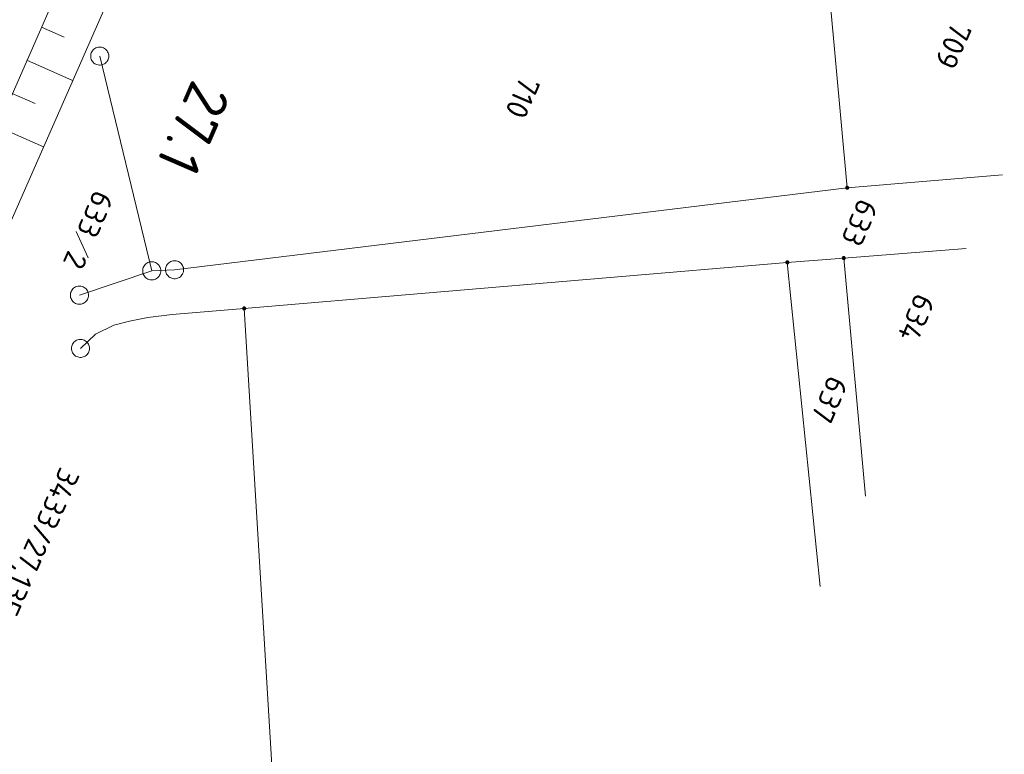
# Model space of a CAD drawing. Header units: metres. Extents: x 3425540 to 3446143, y 5432760 to 5444637.
# Tile 530 of 656: x 3437043 to 3437125, y 5443924 to 5443985. Entities that reach past the tile are written whole.
import ezdxf
from ezdxf.enums import TextEntityAlignment as Align

# ---------------------------------------------------------------- set-up
doc = ezdxf.new("R2010")
doc.units = ezdxf.units.M
doc.linetypes.add('DOT', pattern=[0.25, 0, -0.25])
for name, color, linetype, lineweight in [('B_Bestand', 9, 'Continuous', 18), ('B_Böschung', 9, 'Continuous', 18), ('B_Flurgrenzen', 9, 'Continuous', 18), ('B_Kilometrierung', 9, 'Continuous', 25)]:
    doc.layers.add(name, color=color, linetype=linetype, lineweight=lineweight)
doc.styles.get("Standard").update_dxf_attribs({"font": 'isocpeur.ttf'})

msp = doc.modelspace()

# ---------------------------------------------------------------- linework, layer by layer
at = {"layer": 'B_Böschung'}
for p, q in [((3437045.096, 5443983.961), (3437046.994, 5443983.127)), ((3437043.889, 5443981.215), (3437047.683, 5443979.547)), ((3437042.681, 5443978.468), (3437044.577, 5443977.635)), ((3437041.474, 5443975.722), (3437045.264, 5443974.056))]:
    msp.add_line(p, q, dxfattribs=at)
for points in [[(3437219.367, 5444387.984), (3437220.225, 5444387.125), (3437221.24, 5444385.643), (3437221.864, 5444383.615), (3437222.02, 5444381.586), (3437221.786, 5444379.714), (3437221.162, 5444377.217), (3437204.631, 5444339.406), (3437185.533, 5444296.921), (3437164.95, 5444249.985), (3437144.06, 5444202.201), (3437127.69, 5444164.938), (3437107.031, 5444116.451), (3437083.098, 5444060.785), (3437060.255, 5444008.088), (3437041.242, 5443964.924), (3437037.341, 5443956.729), (3437035.156, 5443952.436), (3437032.504, 5443947.597), (3437030.085, 5443943.382), (3437025.568, 5443936.221), (3437022.369, 5443931.07), (3437020.185, 5443927.714), (3437019.047, 5443926.23)], [(3437117.023, 5444149.812), (3437101.871, 5444114.644), (3437102.362, 5444114.31), (3437100.876, 5444111.539), (3437099.9, 5444111.357), (3437093.988, 5444097.611), (3437076.097, 5444055.65), (3437053.669, 5444003.465), (3437040.986, 5443974.611), (3437033.595, 5443957.468), (3437030.365, 5443950.129), (3437019.047, 5443926.23)]]:
    msp.add_lwpolyline(points, dxfattribs=at)
at = {"layer": 'B_Flurgrenzen'}
for p, q in [((3437111.788, 5443970.669), (3437110.019, 5443989.839)), ((3437054.231, 5443963.795), (3437049.927, 5443981.561)), ((3437111.788, 5443970.669), (3437124.644, 5443971.729)), ((3437056.12, 5443963.887), (3437111.788, 5443970.669)), ((3437047.963, 5443967.062), (3437048.979, 5443964.878)), ((3437111.504, 5443964.849), (3437121.62, 5443965.655)), ((3437061.884, 5443960.686), (3437106.832, 5443964.495)), ((3437106.832, 5443964.495), (3437111.504, 5443964.849)), ((3437106.832, 5443964.495), (3437109.554, 5443937.666)), ((3437111.504, 5443964.849), (3437113.292, 5443945.143)), ((3437048.247, 5443961.783), (3437054.231, 5443963.795)), ((3437054.231, 5443963.795), (3437056.12, 5443963.887)), ((3437055.915, 5443960.185), (3437061.884, 5443960.686)), ((3437061.884, 5443960.686), (3437067.981, 5443859.465)), ((3437051.083, 5443959.299), (3437052.404, 5443959.637)), ((3437052.404, 5443959.637), (3437053.902, 5443959.943)), ((3437053.902, 5443959.943), (3437055.915, 5443960.185)), ((3437049.569, 5443958.542), (3437051.083, 5443959.299)), ((3437048.331, 5443957.379), (3437049.569, 5443958.542))]:
    msp.add_line(p, q, dxfattribs=at)
for points in [[(3437050.677, 5443981.56), (3437050.672, 5443981.655), (3437050.654, 5443981.743), (3437050.624, 5443981.838), (3437050.583, 5443981.92), (3437050.53, 5443981.997), (3437050.471, 5443982.074), (3437050.406, 5443982.139), (3437050.329, 5443982.192), (3437050.247, 5443982.239), (3437050.158, 5443982.269), (3437050.07, 5443982.293), (3437049.975, 5443982.305), (3437049.881, 5443982.305), (3437049.786, 5443982.293), (3437049.698, 5443982.269), (3437049.609, 5443982.24), (3437049.526, 5443982.193), (3437049.449, 5443982.14), (3437049.384, 5443982.075), (3437049.325, 5443981.998), (3437049.272, 5443981.921), (3437049.231, 5443981.839), (3437049.201, 5443981.744), (3437049.183, 5443981.655), (3437049.177, 5443981.561), (3437049.183, 5443981.467), (3437049.201, 5443981.378), (3437049.23, 5443981.283), (3437049.272, 5443981.201), (3437049.325, 5443981.124), (3437049.384, 5443981.047), (3437049.449, 5443980.982), (3437049.525, 5443980.929), (3437049.608, 5443980.882), (3437049.697, 5443980.852), (3437049.785, 5443980.828), (3437049.88, 5443980.816), (3437049.974, 5443980.816), (3437050.069, 5443980.828), (3437050.157, 5443980.852), (3437050.246, 5443980.881), (3437050.329, 5443980.928), (3437050.405, 5443980.982), (3437050.47, 5443981.046), (3437050.53, 5443981.123), (3437050.583, 5443981.2), (3437050.624, 5443981.283), (3437050.654, 5443981.377), (3437050.671, 5443981.466), (3437050.677, 5443981.56)], [(3437111.913, 5443970.669), (3437111.912, 5443970.685), (3437111.909, 5443970.7), (3437111.904, 5443970.715), (3437111.897, 5443970.729), (3437111.889, 5443970.743), (3437111.88, 5443970.755), (3437111.868, 5443970.765), (3437111.855, 5443970.774), (3437111.841, 5443970.782), (3437111.826, 5443970.788), (3437111.812, 5443970.792), (3437111.796, 5443970.794), (3437111.78, 5443970.794), (3437111.764, 5443970.792), (3437111.75, 5443970.788), (3437111.735, 5443970.782), (3437111.721, 5443970.774), (3437111.708, 5443970.765), (3437111.696, 5443970.755), (3437111.687, 5443970.743), (3437111.679, 5443970.729), (3437111.672, 5443970.715), (3437111.667, 5443970.7), (3437111.664, 5443970.685), (3437111.663, 5443970.669), (3437111.664, 5443970.653), (3437111.667, 5443970.638), (3437111.672, 5443970.623), (3437111.679, 5443970.609), (3437111.687, 5443970.595), (3437111.696, 5443970.583), (3437111.708, 5443970.573), (3437111.721, 5443970.564), (3437111.735, 5443970.556), (3437111.75, 5443970.55), (3437111.764, 5443970.546), (3437111.78, 5443970.544), (3437111.796, 5443970.544), (3437111.812, 5443970.546), (3437111.826, 5443970.55), (3437111.841, 5443970.556), (3437111.855, 5443970.564), (3437111.868, 5443970.573), (3437111.88, 5443970.583), (3437111.889, 5443970.595), (3437111.897, 5443970.609), (3437111.904, 5443970.623), (3437111.909, 5443970.638), (3437111.912, 5443970.653), (3437111.913, 5443970.669)], [(3437111.888, 5443970.669), (3437111.887, 5443970.683), (3437111.884, 5443970.697), (3437111.88, 5443970.709), (3437111.874, 5443970.722), (3437111.865, 5443970.734), (3437111.855, 5443970.744), (3437111.844, 5443970.753), (3437111.832, 5443970.76), (3437111.819, 5443970.764), (3437111.806, 5443970.767), (3437111.792, 5443970.769), (3437111.777, 5443970.768), (3437111.763, 5443970.766), (3437111.751, 5443970.763), (3437111.738, 5443970.756), (3437111.726, 5443970.748), (3437111.716, 5443970.739), (3437111.706, 5443970.728), (3437111.699, 5443970.716), (3437111.694, 5443970.703), (3437111.69, 5443970.69), (3437111.688, 5443970.676), (3437111.688, 5443970.662), (3437111.69, 5443970.648), (3437111.694, 5443970.635), (3437111.699, 5443970.622), (3437111.706, 5443970.61), (3437111.716, 5443970.599), (3437111.726, 5443970.59), (3437111.738, 5443970.582), (3437111.751, 5443970.575), (3437111.763, 5443970.572), (3437111.777, 5443970.57), (3437111.792, 5443970.569), (3437111.806, 5443970.571), (3437111.819, 5443970.574), (3437111.832, 5443970.578), (3437111.844, 5443970.585), (3437111.855, 5443970.594), (3437111.865, 5443970.604), (3437111.874, 5443970.616), (3437111.88, 5443970.629), (3437111.884, 5443970.641), (3437111.887, 5443970.655), (3437111.888, 5443970.669)], [(3437111.864, 5443970.669), (3437111.863, 5443970.681), (3437111.86, 5443970.693), (3437111.855, 5443970.704), (3437111.849, 5443970.714), (3437111.84, 5443970.724), (3437111.831, 5443970.731), (3437111.82, 5443970.738), (3437111.809, 5443970.742), (3437111.797, 5443970.744), (3437111.785, 5443970.745), (3437111.773, 5443970.743), (3437111.761, 5443970.74), (3437111.751, 5443970.735), (3437111.74, 5443970.728), (3437111.731, 5443970.719), (3437111.724, 5443970.709), (3437111.718, 5443970.699), (3437111.714, 5443970.687), (3437111.712, 5443970.675), (3437111.712, 5443970.663), (3437111.714, 5443970.651), (3437111.718, 5443970.639), (3437111.724, 5443970.629), (3437111.731, 5443970.619), (3437111.74, 5443970.61), (3437111.75, 5443970.603), (3437111.761, 5443970.598), (3437111.773, 5443970.595), (3437111.785, 5443970.593), (3437111.797, 5443970.594), (3437111.809, 5443970.596), (3437111.82, 5443970.6), (3437111.831, 5443970.607), (3437111.84, 5443970.614), (3437111.849, 5443970.624), (3437111.855, 5443970.634), (3437111.86, 5443970.645), (3437111.863, 5443970.657), (3437111.864, 5443970.669)], [(3437111.839, 5443970.669), (3437111.838, 5443970.679), (3437111.835, 5443970.689), (3437111.83, 5443970.698), (3437111.824, 5443970.705), (3437111.817, 5443970.711), (3437111.808, 5443970.716), (3437111.798, 5443970.719), (3437111.788, 5443970.72), (3437111.778, 5443970.719), (3437111.768, 5443970.716), (3437111.759, 5443970.711), (3437111.752, 5443970.705), (3437111.746, 5443970.698), (3437111.741, 5443970.689), (3437111.738, 5443970.679), (3437111.737, 5443970.669), (3437111.738, 5443970.659), (3437111.741, 5443970.649), (3437111.746, 5443970.64), (3437111.752, 5443970.633), (3437111.759, 5443970.627), (3437111.768, 5443970.622), (3437111.778, 5443970.619), (3437111.788, 5443970.618), (3437111.798, 5443970.619), (3437111.808, 5443970.622), (3437111.817, 5443970.627), (3437111.824, 5443970.633), (3437111.83, 5443970.64), (3437111.835, 5443970.649), (3437111.838, 5443970.659), (3437111.839, 5443970.669)], [(3437111.815, 5443970.669), (3437111.814, 5443970.676), (3437111.811, 5443970.683), (3437111.806, 5443970.689), (3437111.8, 5443970.693), (3437111.793, 5443970.695), (3437111.786, 5443970.696), (3437111.779, 5443970.694), (3437111.772, 5443970.691), (3437111.767, 5443970.686), (3437111.763, 5443970.68), (3437111.761, 5443970.673), (3437111.761, 5443970.665), (3437111.763, 5443970.658), (3437111.767, 5443970.652), (3437111.772, 5443970.647), (3437111.779, 5443970.644), (3437111.786, 5443970.642), (3437111.793, 5443970.643), (3437111.8, 5443970.645), (3437111.806, 5443970.649), (3437111.811, 5443970.655), (3437111.814, 5443970.662), (3437111.815, 5443970.669)], [(3437054.981, 5443963.795), (3437054.975, 5443963.889), (3437054.957, 5443963.978), (3437054.928, 5443964.073), (3437054.887, 5443964.155), (3437054.833, 5443964.232), (3437054.774, 5443964.309), (3437054.709, 5443964.374), (3437054.633, 5443964.427), (3437054.55, 5443964.474), (3437054.461, 5443964.504), (3437054.373, 5443964.527), (3437054.278, 5443964.539), (3437054.184, 5443964.539), (3437054.089, 5443964.527), (3437054.001, 5443964.504), (3437053.912, 5443964.474), (3437053.829, 5443964.427), (3437053.753, 5443964.374), (3437053.688, 5443964.309), (3437053.629, 5443964.232), (3437053.575, 5443964.155), (3437053.534, 5443964.073), (3437053.505, 5443963.978), (3437053.487, 5443963.889), (3437053.481, 5443963.795), (3437053.487, 5443963.701), (3437053.505, 5443963.612), (3437053.534, 5443963.517), (3437053.575, 5443963.435), (3437053.629, 5443963.358), (3437053.688, 5443963.281), (3437053.753, 5443963.216), (3437053.829, 5443963.163), (3437053.912, 5443963.116), (3437054.001, 5443963.086), (3437054.089, 5443963.063), (3437054.184, 5443963.051), (3437054.278, 5443963.051), (3437054.373, 5443963.063), (3437054.461, 5443963.086), (3437054.55, 5443963.116), (3437054.633, 5443963.163), (3437054.709, 5443963.216), (3437054.774, 5443963.281), (3437054.833, 5443963.358), (3437054.887, 5443963.435), (3437054.928, 5443963.517), (3437054.957, 5443963.612), (3437054.975, 5443963.701), (3437054.981, 5443963.795)], [(3437056.87, 5443963.887), (3437056.864, 5443963.981), (3437056.846, 5443964.07), (3437056.817, 5443964.165), (3437056.776, 5443964.247), (3437056.722, 5443964.324), (3437056.663, 5443964.401), (3437056.598, 5443964.466), (3437056.522, 5443964.519), (3437056.439, 5443964.566), (3437056.35, 5443964.596), (3437056.262, 5443964.619), (3437056.167, 5443964.631), (3437056.073, 5443964.631), (3437055.978, 5443964.619), (3437055.89, 5443964.596), (3437055.801, 5443964.566), (3437055.718, 5443964.519), (3437055.642, 5443964.466), (3437055.577, 5443964.401), (3437055.518, 5443964.324), (3437055.464, 5443964.247), (3437055.423, 5443964.165), (3437055.394, 5443964.07), (3437055.376, 5443963.981), (3437055.37, 5443963.887), (3437055.376, 5443963.793), (3437055.394, 5443963.704), (3437055.423, 5443963.609), (3437055.464, 5443963.527), (3437055.518, 5443963.45), (3437055.577, 5443963.373), (3437055.642, 5443963.308), (3437055.718, 5443963.255), (3437055.801, 5443963.208), (3437055.89, 5443963.178), (3437055.978, 5443963.155), (3437056.073, 5443963.143), (3437056.167, 5443963.143), (3437056.262, 5443963.155), (3437056.35, 5443963.178), (3437056.439, 5443963.208), (3437056.522, 5443963.255), (3437056.598, 5443963.308), (3437056.663, 5443963.373), (3437056.722, 5443963.45), (3437056.776, 5443963.527), (3437056.817, 5443963.609), (3437056.846, 5443963.704), (3437056.864, 5443963.793), (3437056.87, 5443963.887)], [(3437106.957, 5443964.495), (3437106.956, 5443964.511), (3437106.953, 5443964.526), (3437106.948, 5443964.541), (3437106.941, 5443964.555), (3437106.933, 5443964.569), (3437106.924, 5443964.581), (3437106.912, 5443964.591), (3437106.899, 5443964.6), (3437106.885, 5443964.608), (3437106.87, 5443964.614), (3437106.856, 5443964.618), (3437106.84, 5443964.62), (3437106.824, 5443964.62), (3437106.808, 5443964.618), (3437106.794, 5443964.614), (3437106.779, 5443964.608), (3437106.765, 5443964.6), (3437106.752, 5443964.591), (3437106.74, 5443964.581), (3437106.731, 5443964.569), (3437106.723, 5443964.555), (3437106.716, 5443964.541), (3437106.711, 5443964.526), (3437106.708, 5443964.511), (3437106.707, 5443964.495), (3437106.708, 5443964.479), (3437106.711, 5443964.464), (3437106.716, 5443964.449), (3437106.723, 5443964.435), (3437106.731, 5443964.421), (3437106.74, 5443964.409), (3437106.752, 5443964.399), (3437106.765, 5443964.39), (3437106.779, 5443964.382), (3437106.794, 5443964.376), (3437106.808, 5443964.372), (3437106.824, 5443964.37), (3437106.84, 5443964.37), (3437106.856, 5443964.372), (3437106.87, 5443964.376), (3437106.885, 5443964.382), (3437106.899, 5443964.39), (3437106.912, 5443964.399), (3437106.924, 5443964.409), (3437106.933, 5443964.421), (3437106.941, 5443964.435), (3437106.948, 5443964.449), (3437106.953, 5443964.464), (3437106.956, 5443964.479), (3437106.957, 5443964.495)], [(3437106.932, 5443964.495), (3437106.931, 5443964.509), (3437106.928, 5443964.523), (3437106.924, 5443964.535), (3437106.918, 5443964.548), (3437106.909, 5443964.56), (3437106.899, 5443964.57), (3437106.888, 5443964.579), (3437106.876, 5443964.586), (3437106.863, 5443964.59), (3437106.85, 5443964.593), (3437106.836, 5443964.595), (3437106.821, 5443964.594), (3437106.807, 5443964.592), (3437106.795, 5443964.589), (3437106.782, 5443964.582), (3437106.77, 5443964.574), (3437106.76, 5443964.565), (3437106.75, 5443964.554), (3437106.743, 5443964.542), (3437106.738, 5443964.529), (3437106.734, 5443964.516), (3437106.732, 5443964.502), (3437106.732, 5443964.488), (3437106.734, 5443964.474), (3437106.738, 5443964.461), (3437106.743, 5443964.448), (3437106.75, 5443964.436), (3437106.76, 5443964.425), (3437106.77, 5443964.416), (3437106.782, 5443964.408), (3437106.795, 5443964.401), (3437106.807, 5443964.398), (3437106.821, 5443964.396), (3437106.836, 5443964.395), (3437106.85, 5443964.397), (3437106.863, 5443964.4), (3437106.876, 5443964.404), (3437106.888, 5443964.411), (3437106.899, 5443964.42), (3437106.909, 5443964.43), (3437106.918, 5443964.442), (3437106.924, 5443964.455), (3437106.928, 5443964.467), (3437106.931, 5443964.481), (3437106.932, 5443964.495)], [(3437106.908, 5443964.495), (3437106.907, 5443964.507), (3437106.904, 5443964.519), (3437106.899, 5443964.53), (3437106.893, 5443964.54), (3437106.884, 5443964.55), (3437106.875, 5443964.557), (3437106.864, 5443964.564), (3437106.853, 5443964.568), (3437106.841, 5443964.57), (3437106.829, 5443964.571), (3437106.817, 5443964.569), (3437106.805, 5443964.566), (3437106.795, 5443964.561), (3437106.784, 5443964.554), (3437106.775, 5443964.545), (3437106.768, 5443964.535), (3437106.762, 5443964.525), (3437106.758, 5443964.513), (3437106.756, 5443964.501), (3437106.756, 5443964.489), (3437106.758, 5443964.477), (3437106.762, 5443964.465), (3437106.768, 5443964.455), (3437106.775, 5443964.445), (3437106.784, 5443964.436), (3437106.794, 5443964.429), (3437106.805, 5443964.424), (3437106.817, 5443964.421), (3437106.829, 5443964.419), (3437106.841, 5443964.42), (3437106.853, 5443964.422), (3437106.864, 5443964.426), (3437106.875, 5443964.433), (3437106.884, 5443964.44), (3437106.893, 5443964.45), (3437106.899, 5443964.46), (3437106.904, 5443964.471), (3437106.907, 5443964.483), (3437106.908, 5443964.495)], [(3437106.883, 5443964.495), (3437106.882, 5443964.505), (3437106.879, 5443964.515), (3437106.874, 5443964.524), (3437106.868, 5443964.531), (3437106.861, 5443964.537), (3437106.852, 5443964.542), (3437106.842, 5443964.545), (3437106.832, 5443964.546), (3437106.822, 5443964.545), (3437106.812, 5443964.542), (3437106.803, 5443964.537), (3437106.796, 5443964.531), (3437106.79, 5443964.524), (3437106.785, 5443964.515), (3437106.782, 5443964.505), (3437106.781, 5443964.495), (3437106.782, 5443964.485), (3437106.785, 5443964.475), (3437106.79, 5443964.466), (3437106.796, 5443964.459), (3437106.803, 5443964.453), (3437106.812, 5443964.448), (3437106.822, 5443964.445), (3437106.832, 5443964.444), (3437106.842, 5443964.445), (3437106.852, 5443964.448), (3437106.861, 5443964.453), (3437106.868, 5443964.459), (3437106.874, 5443964.466), (3437106.879, 5443964.475), (3437106.882, 5443964.485), (3437106.883, 5443964.495)], [(3437106.859, 5443964.495), (3437106.858, 5443964.502), (3437106.855, 5443964.509), (3437106.85, 5443964.515), (3437106.844, 5443964.519), (3437106.837, 5443964.521), (3437106.83, 5443964.522), (3437106.823, 5443964.52), (3437106.816, 5443964.517), (3437106.811, 5443964.512), (3437106.807, 5443964.506), (3437106.805, 5443964.499), (3437106.805, 5443964.491), (3437106.807, 5443964.484), (3437106.811, 5443964.478), (3437106.816, 5443964.473), (3437106.823, 5443964.47), (3437106.83, 5443964.468), (3437106.837, 5443964.469), (3437106.844, 5443964.471), (3437106.85, 5443964.475), (3437106.855, 5443964.481), (3437106.858, 5443964.488), (3437106.859, 5443964.495)], [(3437111.629, 5443964.849), (3437111.628, 5443964.865), (3437111.625, 5443964.88), (3437111.62, 5443964.895), (3437111.613, 5443964.909), (3437111.605, 5443964.923), (3437111.596, 5443964.935), (3437111.584, 5443964.945), (3437111.571, 5443964.954), (3437111.557, 5443964.962), (3437111.542, 5443964.968), (3437111.528, 5443964.972), (3437111.512, 5443964.974), (3437111.496, 5443964.974), (3437111.48, 5443964.972), (3437111.466, 5443964.968), (3437111.451, 5443964.962), (3437111.437, 5443964.954), (3437111.424, 5443964.945), (3437111.412, 5443964.935), (3437111.403, 5443964.923), (3437111.395, 5443964.909), (3437111.388, 5443964.895), (3437111.383, 5443964.88), (3437111.38, 5443964.865), (3437111.379, 5443964.849), (3437111.38, 5443964.833), (3437111.383, 5443964.818), (3437111.388, 5443964.803), (3437111.395, 5443964.789), (3437111.403, 5443964.775), (3437111.412, 5443964.763), (3437111.424, 5443964.753), (3437111.437, 5443964.744), (3437111.451, 5443964.736), (3437111.466, 5443964.73), (3437111.48, 5443964.726), (3437111.496, 5443964.724), (3437111.512, 5443964.724), (3437111.528, 5443964.726), (3437111.542, 5443964.73), (3437111.557, 5443964.736), (3437111.571, 5443964.744), (3437111.584, 5443964.753), (3437111.596, 5443964.763), (3437111.605, 5443964.775), (3437111.613, 5443964.789), (3437111.62, 5443964.803), (3437111.625, 5443964.818), (3437111.628, 5443964.833), (3437111.629, 5443964.849)], [(3437111.604, 5443964.849), (3437111.603, 5443964.863), (3437111.6, 5443964.877), (3437111.596, 5443964.889), (3437111.59, 5443964.902), (3437111.581, 5443964.914), (3437111.571, 5443964.924), (3437111.56, 5443964.933), (3437111.548, 5443964.94), (3437111.535, 5443964.944), (3437111.522, 5443964.947), (3437111.508, 5443964.949), (3437111.493, 5443964.948), (3437111.479, 5443964.946), (3437111.467, 5443964.943), (3437111.454, 5443964.936), (3437111.442, 5443964.928), (3437111.432, 5443964.919), (3437111.422, 5443964.908), (3437111.415, 5443964.896), (3437111.41, 5443964.883), (3437111.406, 5443964.87), (3437111.404, 5443964.856), (3437111.404, 5443964.842), (3437111.406, 5443964.828), (3437111.41, 5443964.815), (3437111.415, 5443964.802), (3437111.422, 5443964.79), (3437111.432, 5443964.779), (3437111.442, 5443964.77), (3437111.454, 5443964.762), (3437111.467, 5443964.755), (3437111.479, 5443964.752), (3437111.493, 5443964.75), (3437111.508, 5443964.749), (3437111.522, 5443964.751), (3437111.535, 5443964.754), (3437111.548, 5443964.758), (3437111.56, 5443964.765), (3437111.571, 5443964.774), (3437111.581, 5443964.784), (3437111.59, 5443964.796), (3437111.596, 5443964.809), (3437111.6, 5443964.821), (3437111.603, 5443964.835), (3437111.604, 5443964.849)], [(3437111.58, 5443964.849), (3437111.579, 5443964.861), (3437111.576, 5443964.873), (3437111.571, 5443964.884), (3437111.565, 5443964.894), (3437111.556, 5443964.904), (3437111.547, 5443964.911), (3437111.536, 5443964.918), (3437111.525, 5443964.922), (3437111.513, 5443964.924), (3437111.501, 5443964.925), (3437111.489, 5443964.923), (3437111.477, 5443964.92), (3437111.467, 5443964.915), (3437111.456, 5443964.908), (3437111.447, 5443964.899), (3437111.44, 5443964.889), (3437111.434, 5443964.879), (3437111.43, 5443964.867), (3437111.428, 5443964.855), (3437111.428, 5443964.843), (3437111.43, 5443964.831), (3437111.434, 5443964.819), (3437111.44, 5443964.809), (3437111.447, 5443964.799), (3437111.456, 5443964.79), (3437111.466, 5443964.783), (3437111.477, 5443964.778), (3437111.489, 5443964.775), (3437111.501, 5443964.773), (3437111.513, 5443964.774), (3437111.525, 5443964.776), (3437111.536, 5443964.78), (3437111.547, 5443964.787), (3437111.556, 5443964.794), (3437111.565, 5443964.804), (3437111.571, 5443964.814), (3437111.576, 5443964.825), (3437111.579, 5443964.837), (3437111.58, 5443964.849)], [(3437111.555, 5443964.849), (3437111.554, 5443964.859), (3437111.551, 5443964.869), (3437111.546, 5443964.878), (3437111.54, 5443964.885), (3437111.533, 5443964.891), (3437111.524, 5443964.896), (3437111.514, 5443964.899), (3437111.504, 5443964.9), (3437111.494, 5443964.899), (3437111.484, 5443964.896), (3437111.475, 5443964.891), (3437111.468, 5443964.885), (3437111.462, 5443964.878), (3437111.457, 5443964.869), (3437111.454, 5443964.859), (3437111.453, 5443964.849), (3437111.454, 5443964.839), (3437111.457, 5443964.829), (3437111.462, 5443964.82), (3437111.468, 5443964.813), (3437111.475, 5443964.807), (3437111.484, 5443964.802), (3437111.494, 5443964.799), (3437111.504, 5443964.798), (3437111.514, 5443964.799), (3437111.524, 5443964.802), (3437111.533, 5443964.807), (3437111.54, 5443964.813), (3437111.546, 5443964.82), (3437111.551, 5443964.829), (3437111.554, 5443964.839), (3437111.555, 5443964.849)], [(3437111.531, 5443964.849), (3437111.53, 5443964.856), (3437111.527, 5443964.863), (3437111.522, 5443964.869), (3437111.516, 5443964.873), (3437111.509, 5443964.875), (3437111.502, 5443964.876), (3437111.495, 5443964.874), (3437111.488, 5443964.871), (3437111.483, 5443964.866), (3437111.479, 5443964.86), (3437111.477, 5443964.853), (3437111.477, 5443964.845), (3437111.479, 5443964.838), (3437111.483, 5443964.832), (3437111.488, 5443964.827), (3437111.495, 5443964.824), (3437111.502, 5443964.822), (3437111.509, 5443964.823), (3437111.516, 5443964.825), (3437111.522, 5443964.829), (3437111.527, 5443964.835), (3437111.53, 5443964.842), (3437111.531, 5443964.849)], [(3437048.997, 5443961.782), (3437048.992, 5443961.877), (3437048.974, 5443961.965), (3437048.944, 5443962.06), (3437048.903, 5443962.142), (3437048.85, 5443962.219), (3437048.791, 5443962.296), (3437048.726, 5443962.361), (3437048.649, 5443962.414), (3437048.567, 5443962.461), (3437048.478, 5443962.491), (3437048.39, 5443962.515), (3437048.295, 5443962.527), (3437048.201, 5443962.527), (3437048.106, 5443962.515), (3437048.018, 5443962.491), (3437047.929, 5443962.462), (3437047.846, 5443962.415), (3437047.769, 5443962.362), (3437047.704, 5443962.297), (3437047.645, 5443962.22), (3437047.592, 5443962.143), (3437047.551, 5443962.061), (3437047.521, 5443961.966), (3437047.503, 5443961.877), (3437047.497, 5443961.783), (3437047.503, 5443961.689), (3437047.521, 5443961.6), (3437047.55, 5443961.505), (3437047.592, 5443961.423), (3437047.645, 5443961.346), (3437047.704, 5443961.269), (3437047.769, 5443961.204), (3437047.845, 5443961.151), (3437047.928, 5443961.104), (3437048.017, 5443961.074), (3437048.105, 5443961.05), (3437048.2, 5443961.038), (3437048.294, 5443961.038), (3437048.389, 5443961.05), (3437048.477, 5443961.074), (3437048.566, 5443961.103), (3437048.649, 5443961.15), (3437048.725, 5443961.204), (3437048.79, 5443961.268), (3437048.85, 5443961.345), (3437048.903, 5443961.422), (3437048.944, 5443961.505), (3437048.974, 5443961.599), (3437048.991, 5443961.688), (3437048.997, 5443961.782)], [(3437062.009, 5443960.686), (3437062.008, 5443960.702), (3437062.005, 5443960.717), (3437062, 5443960.732), (3437061.993, 5443960.746), (3437061.985, 5443960.76), (3437061.976, 5443960.772), (3437061.964, 5443960.782), (3437061.951, 5443960.791), (3437061.937, 5443960.799), (3437061.922, 5443960.805), (3437061.908, 5443960.809), (3437061.892, 5443960.811), (3437061.876, 5443960.811), (3437061.86, 5443960.809), (3437061.846, 5443960.805), (3437061.831, 5443960.799), (3437061.817, 5443960.791), (3437061.804, 5443960.782), (3437061.792, 5443960.772), (3437061.783, 5443960.76), (3437061.775, 5443960.746), (3437061.768, 5443960.732), (3437061.763, 5443960.717), (3437061.76, 5443960.702), (3437061.759, 5443960.686), (3437061.76, 5443960.67), (3437061.763, 5443960.655), (3437061.768, 5443960.64), (3437061.775, 5443960.626), (3437061.783, 5443960.612), (3437061.792, 5443960.6), (3437061.804, 5443960.59), (3437061.817, 5443960.581), (3437061.831, 5443960.573), (3437061.846, 5443960.567), (3437061.86, 5443960.563), (3437061.876, 5443960.561), (3437061.892, 5443960.561), (3437061.908, 5443960.563), (3437061.922, 5443960.567), (3437061.937, 5443960.573), (3437061.951, 5443960.581), (3437061.964, 5443960.59), (3437061.976, 5443960.6), (3437061.985, 5443960.612), (3437061.993, 5443960.626), (3437062, 5443960.64), (3437062.005, 5443960.655), (3437062.008, 5443960.67), (3437062.009, 5443960.686)], [(3437061.984, 5443960.686), (3437061.983, 5443960.7), (3437061.98, 5443960.714), (3437061.976, 5443960.726), (3437061.97, 5443960.739), (3437061.961, 5443960.751), (3437061.951, 5443960.761), (3437061.94, 5443960.77), (3437061.928, 5443960.777), (3437061.915, 5443960.781), (3437061.902, 5443960.784), (3437061.888, 5443960.786), (3437061.873, 5443960.785), (3437061.859, 5443960.783), (3437061.847, 5443960.78), (3437061.834, 5443960.773), (3437061.822, 5443960.765), (3437061.812, 5443960.756), (3437061.802, 5443960.745), (3437061.795, 5443960.733), (3437061.79, 5443960.72), (3437061.786, 5443960.707), (3437061.784, 5443960.693), (3437061.784, 5443960.679), (3437061.786, 5443960.665), (3437061.79, 5443960.652), (3437061.795, 5443960.639), (3437061.802, 5443960.627), (3437061.812, 5443960.616), (3437061.822, 5443960.607), (3437061.834, 5443960.599), (3437061.847, 5443960.592), (3437061.859, 5443960.589), (3437061.873, 5443960.587), (3437061.888, 5443960.586), (3437061.902, 5443960.588), (3437061.915, 5443960.591), (3437061.928, 5443960.595), (3437061.94, 5443960.602), (3437061.951, 5443960.611), (3437061.961, 5443960.621), (3437061.97, 5443960.633), (3437061.976, 5443960.646), (3437061.98, 5443960.658), (3437061.983, 5443960.672), (3437061.984, 5443960.686)], [(3437061.96, 5443960.686), (3437061.959, 5443960.698), (3437061.956, 5443960.71), (3437061.951, 5443960.721), (3437061.945, 5443960.731), (3437061.936, 5443960.741), (3437061.927, 5443960.748), (3437061.916, 5443960.755), (3437061.905, 5443960.759), (3437061.893, 5443960.761), (3437061.881, 5443960.762), (3437061.869, 5443960.76), (3437061.857, 5443960.757), (3437061.847, 5443960.752), (3437061.836, 5443960.745), (3437061.827, 5443960.736), (3437061.82, 5443960.726), (3437061.814, 5443960.716), (3437061.81, 5443960.704), (3437061.808, 5443960.692), (3437061.808, 5443960.68), (3437061.81, 5443960.668), (3437061.814, 5443960.656), (3437061.82, 5443960.646), (3437061.827, 5443960.636), (3437061.836, 5443960.627), (3437061.846, 5443960.62), (3437061.857, 5443960.615), (3437061.869, 5443960.612), (3437061.881, 5443960.61), (3437061.893, 5443960.611), (3437061.905, 5443960.613), (3437061.916, 5443960.617), (3437061.927, 5443960.624), (3437061.936, 5443960.631), (3437061.945, 5443960.641), (3437061.951, 5443960.651), (3437061.956, 5443960.662), (3437061.959, 5443960.674), (3437061.96, 5443960.686)], [(3437061.935, 5443960.686), (3437061.934, 5443960.696), (3437061.931, 5443960.706), (3437061.926, 5443960.715), (3437061.92, 5443960.722), (3437061.913, 5443960.728), (3437061.904, 5443960.733), (3437061.894, 5443960.736), (3437061.884, 5443960.737), (3437061.874, 5443960.736), (3437061.864, 5443960.733), (3437061.855, 5443960.728), (3437061.848, 5443960.722), (3437061.842, 5443960.715), (3437061.837, 5443960.706), (3437061.834, 5443960.696), (3437061.833, 5443960.686), (3437061.834, 5443960.676), (3437061.837, 5443960.666), (3437061.842, 5443960.657), (3437061.848, 5443960.65), (3437061.855, 5443960.644), (3437061.864, 5443960.639), (3437061.874, 5443960.636), (3437061.884, 5443960.635), (3437061.894, 5443960.636), (3437061.904, 5443960.639), (3437061.913, 5443960.644), (3437061.92, 5443960.65), (3437061.926, 5443960.657), (3437061.931, 5443960.666), (3437061.934, 5443960.676), (3437061.935, 5443960.686)], [(3437061.911, 5443960.686), (3437061.91, 5443960.693), (3437061.907, 5443960.7), (3437061.902, 5443960.706), (3437061.896, 5443960.71), (3437061.889, 5443960.712), (3437061.882, 5443960.713), (3437061.875, 5443960.711), (3437061.868, 5443960.708), (3437061.863, 5443960.703), (3437061.859, 5443960.697), (3437061.857, 5443960.69), (3437061.857, 5443960.682), (3437061.859, 5443960.675), (3437061.863, 5443960.669), (3437061.868, 5443960.664), (3437061.875, 5443960.661), (3437061.882, 5443960.659), (3437061.889, 5443960.66), (3437061.896, 5443960.662), (3437061.902, 5443960.666), (3437061.907, 5443960.672), (3437061.91, 5443960.679), (3437061.911, 5443960.686)], [(3437049.081, 5443957.378), (3437049.076, 5443957.473), (3437049.058, 5443957.561), (3437049.028, 5443957.656), (3437048.987, 5443957.738), (3437048.934, 5443957.815), (3437048.875, 5443957.892), (3437048.81, 5443957.957), (3437048.733, 5443958.01), (3437048.651, 5443958.057), (3437048.562, 5443958.087), (3437048.474, 5443958.111), (3437048.379, 5443958.123), (3437048.285, 5443958.123), (3437048.19, 5443958.111), (3437048.102, 5443958.087), (3437048.013, 5443958.058), (3437047.93, 5443958.011), (3437047.853, 5443957.958), (3437047.788, 5443957.893), (3437047.729, 5443957.816), (3437047.676, 5443957.739), (3437047.635, 5443957.657), (3437047.605, 5443957.562), (3437047.587, 5443957.473), (3437047.581, 5443957.379), (3437047.587, 5443957.285), (3437047.605, 5443957.196), (3437047.634, 5443957.101), (3437047.676, 5443957.019), (3437047.729, 5443956.942), (3437047.788, 5443956.865), (3437047.853, 5443956.8), (3437047.929, 5443956.747), (3437048.012, 5443956.7), (3437048.101, 5443956.67), (3437048.189, 5443956.646), (3437048.284, 5443956.634), (3437048.378, 5443956.634), (3437048.473, 5443956.646), (3437048.561, 5443956.67), (3437048.65, 5443956.699), (3437048.733, 5443956.746), (3437048.809, 5443956.8), (3437048.874, 5443956.864), (3437048.934, 5443956.941), (3437048.987, 5443957.018), (3437049.028, 5443957.101), (3437049.058, 5443957.195), (3437049.075, 5443957.284), (3437049.081, 5443957.378)]]:
    msp.add_lwpolyline(points, dxfattribs=at)

# ---------------------------------------------------------------- texts
at = {"layer": 'B_Bestand', "linetype": 'DOT'}
msp.add_text('3433/27,135/DL03', height=1.8, rotation=245.99378, dxfattribs=at).set_placement((3437043.302, 5443938.407), align=Align.MIDDLE)
at = {"layer": 'B_Flurgrenzen'}
for s, p in [('709', (3437120.558, 5443982.41)), ('710', (3437084.928, 5443978.128)), ('633', (3437112.825, 5443967.767)), ('634', (3437117.52, 5443959.891)), ('637', (3437110.339, 5443953.123))]:
    msp.add_text(s, height=1.8, rotation=246.60004, dxfattribs=at).set_placement(p, align=Align.MIDDLE)
msp.add_text('633', height=1.8, rotation=246.60004, dxfattribs=at).set_placement((3437048.789, 5443966.706), align=Align.MIDDLE_RIGHT)
msp.add_text('2', height=1.8, rotation=246.60004, dxfattribs=at).set_placement((3437048.153, 5443965.237), align=Align.MIDDLE_LEFT)
at = {"layer": 'B_Kilometrierung'}
msp.add_text('27.1', height=3.499, rotation=246.55345, dxfattribs=at).set_placement((3437057.714, 5443975.574), align=Align.MIDDLE)

doc.saveas('drawing.dxf')
